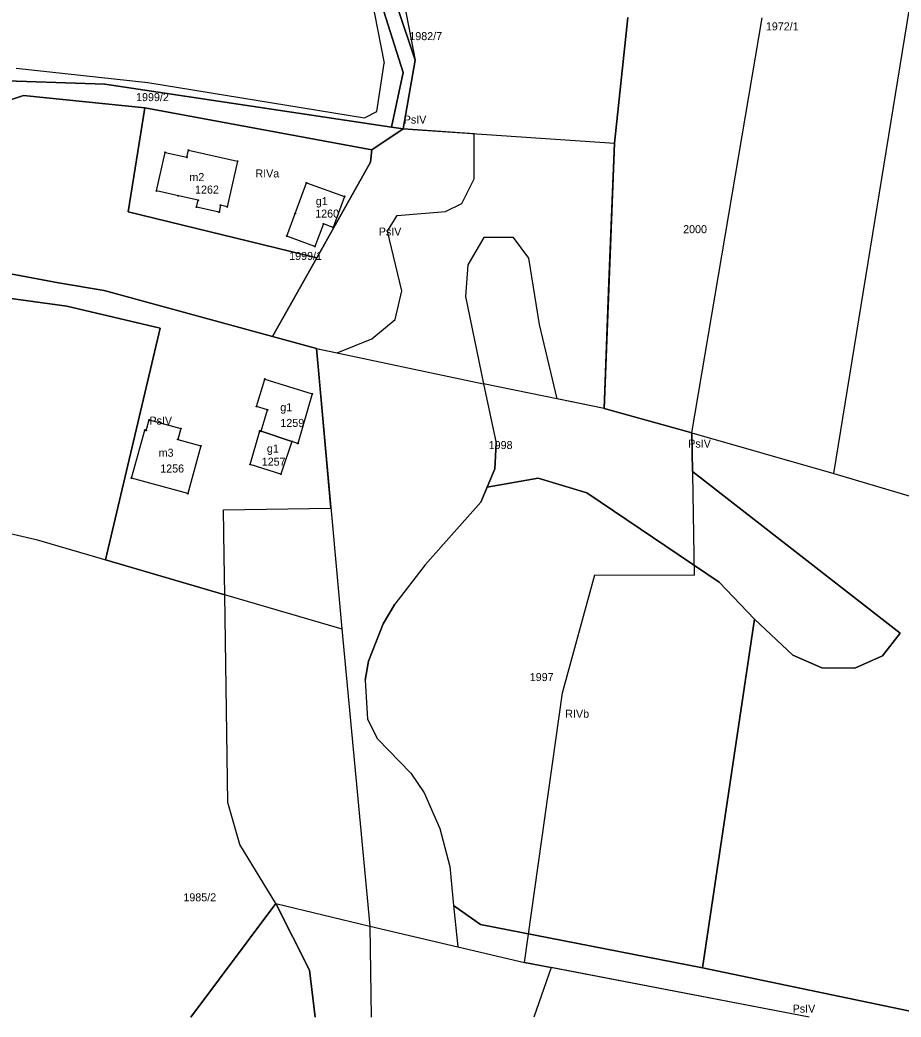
# Model space of a CAD drawing. Extents: x 7498273 to 7499989, y 5499795 to 5500810.
# Drawn here: x 7499116.1 to 7499281.1, y 5499795 to 5499981.8 of the extents above; entities that cross this region are included whole.
import ezdxf

# ---------------------------------------------------------------- set-up
doc = ezdxf.new("R2010")
doc.units = 0
for name, color, linetype in [('209-oznaczenie konturu klasyfikacyjnego', 7, 'Continuous'), ('211-numer działki ewidencyjnej', 7, 'Continuous'), ('217-kontur klasyfikacyjny', 7, 'Continuous'), ('218-kontur użytku gruntowego', 7, 'Continuous'), ('219-działka ewidencyjna', 7, 'Continuous'), ('312-budynek ewidencyjny', 7, 'Continuous'), ('312-oznaczenie budynku ewidencyjnego', 7, 'Continuous'), ('312-oznaczenie budynku ewidencyjnego-Atr117', 7, 'Continuous'), ('Punkt budynku', 7, 'Continuous')]:
    doc.layers.add(name, color=color, linetype=linetype)

# ---------------------------------------------------------------- blocks, each defined once
blk = doc.blocks.new('PUNKTBUD')
blk.add_circle((0, 0), 0.09)

msp = doc.modelspace()

# ---------------------------------------------------------------- linework, layer by layer
at = {"layer": '217-kontur klasyfikacyjny'}
for points in [[(7499179.96, 5500004.48), (7499190.12, 5499974.29)], [(7499187.85, 5499971.95), (7499179.43, 5499998.62)], [(7499229.91, 5499982.27), (7499227.42, 5499958.75)], [(7499190.12, 5499974.29), (7499187.85, 5499961.39)], [(7499185.64, 5499961.72), (7499187.85, 5499971.95)], [(7499132.01, 5499969.76), (7499109.86, 5499970.54)], [(7499185.64, 5499961.72), (7499132.01, 5499969.76)], [(7499113.94, 5499966.74), (7499116.77, 5499967.64)], [(7499116.77, 5499967.64), (7499139.49, 5499965.37)], [(7499136.38, 5499945.84), (7499139.49, 5499965.37)], [(7499139.49, 5499965.37), (7499181.99, 5499957.5)], [(7499181.99, 5499957.5), (7499187.85, 5499961.39)], [(7499187.85, 5499961.39), (7499185.64, 5499961.72)], [(7499201.12, 5499960.5), (7499187.85, 5499961.39)], [(7499201.18, 5499952.03), (7499201.12, 5499960.5)], [(7499227.42, 5499958.75), (7499225.47, 5499909.04)], [(7499181.74, 5499955.17), (7499181.99, 5499957.5)], [(7499171.66, 5499937.23), (7499181.74, 5499955.17)], [(7499198.83, 5499947.4), (7499201.18, 5499952.03)], [(7499195.8, 5499945.95), (7499198.83, 5499947.4)], [(7499171.66, 5499937.23), (7499136.38, 5499945.84)], [(7499186.76, 5499945.2), (7499195.8, 5499945.95)], [(7499184.9, 5499942.23), (7499186.76, 5499945.2)], [(7499187.59, 5499931.03), (7499184.9, 5499942.23)], [(7499202.99, 5499941.03), (7499199.96, 5499935.92)], [(7499208.51, 5499941.03), (7499202.99, 5499941.03)], [(7499211.41, 5499937.17), (7499208.51, 5499941.03)], [(7499163.38, 5499922.49), (7499171.66, 5499937.23)], [(7499213.41, 5499924.75), (7499211.41, 5499937.17)], [(7499105.59, 5499935.85), (7499123.3, 5499932.54)], [(7499199.96, 5499935.92), (7499199.54, 5499929.99)], [(7499123.3, 5499932.54), (7499131.86, 5499931.14)], [(7499124.9, 5499928.16), (7499104.35, 5499931.01)], [(7499131.86, 5499931.14), (7499163.38, 5499922.49)], [(7499186.35, 5499925.72), (7499187.59, 5499931.03)], [(7499199.54, 5499929.99), (7499202.9, 5499913.65)], [(7499142.33, 5499924.08), (7499124.9, 5499928.16)], [(7499182, 5499922.06), (7499186.35, 5499925.72)], [(7499216.72, 5499910.83), (7499213.41, 5499924.75)], [(7499132.1, 5499880.68), (7499142.33, 5499924.08)], [(7499171.62, 5499920.23), (7499163.38, 5499922.49)], [(7499175.47, 5499919.42), (7499182, 5499922.06)], [(7499172.05, 5499915.51), (7499171.62, 5499920.23)], [(7499171.62, 5499920.23), (7499175.47, 5499919.42)], [(7499174.32, 5499890.32), (7499172.05, 5499915.51)], [(7499202.9, 5499913.65), (7499205.29, 5499902.5)], [(7499225.47, 5499909.04), (7499216.72, 5499910.83)], [(7499241.94, 5499904.45), (7499225.47, 5499909.04)], [(7499242.06, 5499897.24), (7499241.94, 5499904.45)], [(7499205.29, 5499902.5), (7499205.04, 5499897.73)], [(7499205.04, 5499897.73), (7499203.59, 5499894.31)], [(7499280.94, 5499866.96), (7499242.06, 5499897.24)], [(7499213.15, 5499895.95), (7499203.59, 5499894.31)], [(7499222.26, 5499893.24), (7499213.15, 5499895.95)], [(7499203.59, 5499894.31), (7499202.38, 5499891.48)], [(7499247.01, 5499876.5), (7499222.26, 5499893.24)], [(7499202.38, 5499891.48), (7499197.88, 5499886.4)], [(7499154.2, 5499890.05), (7499174.32, 5499890.32)], [(7499154.33, 5499881.42), (7499154.2, 5499890.05)], [(7499197.88, 5499886.4), (7499191.95, 5499879.75)], [(7499154.44, 5499874.14), (7499132.1, 5499880.68)], [(7499154.44, 5499874.14), (7499154.33, 5499881.42)], [(7499191.95, 5499879.75), (7499186.29, 5499872.37)], [(7499253.67, 5499869.57), (7499247.01, 5499876.5)], [(7499155.03, 5499835.2), (7499154.44, 5499874.14)], [(7499186.29, 5499872.37), (7499184.11, 5499868.68)], [(7499243.91, 5499804.22), (7499253.67, 5499869.57)], [(7499253.67, 5499869.57), (7499260.81, 5499862.82)], [(7499184.11, 5499868.68), (7499181.34, 5499861.67)], [(7499277.62, 5499862.69), (7499280.94, 5499866.96)], [(7499181.34, 5499861.67), (7499180.74, 5499858.1)], [(7499260.81, 5499862.82), (7499266.28, 5499860.41)], [(7499272.45, 5499860.36), (7499277.62, 5499862.69)], [(7499266.28, 5499860.41), (7499272.45, 5499860.36)], [(7499180.74, 5499858.1), (7499181.16, 5499850.82)], [(7499181.16, 5499850.82), (7499183.05, 5499847.14)], [(7499183.05, 5499847.14), (7499189.3, 5499840.72)], [(7499189.3, 5499840.72), (7499191.79, 5499837.04)], [(7499191.79, 5499837.04), (7499194.72, 5499830.37)], [(7499157.24, 5499827.34), (7499155.03, 5499835.2)], [(7499194.72, 5499830.37), (7499196.62, 5499823.24)], [(7499164, 5499816.29), (7499157.24, 5499827.34)], [(7499196.62, 5499823.24), (7499197.29, 5499815.9)], [(7499148.081, 5499795.022), (7499164, 5499816.29)], [(7499170.34, 5499803.83), (7499164, 5499816.29)], [(7499197.29, 5499815.9), (7499202.36, 5499812.34)], [(7499197.29, 5499815.9), (7499198.06, 5499808.17)], [(7499202.36, 5499812.34), (7499243.91, 5499804.22)], [(7499198.06, 5499808.17), (7499210.59, 5499805.27)], [(7499210.59, 5499805.27), (7499215.55, 5499804.32)], [(7499171.401, 5499795.022), (7499170.34, 5499803.83)], [(7499215.55, 5499804.32), (7499212.347, 5499795.022)], [(7499263.907, 5499795.022), (7499215.55, 5499804.32)], [(7499288.164, 5499795.022), (7499243.91, 5499804.22)]]:
    msp.add_lwpolyline(points, dxfattribs=at)
at = {"layer": '218-kontur użytku gruntowego'}
for points in [[(7499190.12, 5499974.29), (7499179.96, 5500004.48)], [(7499179.43, 5499998.62), (7499187.85, 5499971.95)], [(7499229.91, 5499982.27), (7499227.42, 5499958.75)], [(7499187.85, 5499961.39), (7499190.12, 5499974.29)], [(7499187.85, 5499971.95), (7499185.64, 5499961.72)], [(7499109.86, 5499970.54), (7499132.01, 5499969.76)], [(7499132.01, 5499969.76), (7499185.64, 5499961.72)], [(7499116.77, 5499967.64), (7499113.94, 5499966.74)], [(7499139.49, 5499965.37), (7499116.77, 5499967.64)], [(7499139.49, 5499965.37), (7499136.38, 5499945.84)], [(7499181.99, 5499957.5), (7499139.49, 5499965.37)], [(7499187.85, 5499961.39), (7499181.99, 5499957.5)], [(7499185.64, 5499961.72), (7499187.85, 5499961.39)], [(7499201.12, 5499960.5), (7499187.85, 5499961.39)], [(7499201.18, 5499952.03), (7499201.12, 5499960.5)], [(7499227.42, 5499958.75), (7499225.47, 5499909.04)], [(7499181.99, 5499957.5), (7499181.74, 5499955.17)], [(7499181.74, 5499955.17), (7499171.66, 5499937.23)], [(7499198.83, 5499947.4), (7499201.18, 5499952.03)], [(7499195.8, 5499945.95), (7499198.83, 5499947.4)], [(7499136.38, 5499945.84), (7499171.66, 5499937.23)], [(7499186.76, 5499945.2), (7499195.8, 5499945.95)], [(7499184.9, 5499942.23), (7499186.76, 5499945.2)], [(7499187.59, 5499931.03), (7499184.9, 5499942.23)], [(7499202.99, 5499941.03), (7499199.96, 5499935.92)], [(7499208.51, 5499941.03), (7499202.99, 5499941.03)], [(7499211.41, 5499937.17), (7499208.51, 5499941.03)], [(7499171.66, 5499937.23), (7499163.38, 5499922.49)], [(7499213.41, 5499924.75), (7499211.41, 5499937.17)], [(7499123.3, 5499932.54), (7499105.59, 5499935.85)], [(7499199.96, 5499935.92), (7499199.54, 5499929.99)], [(7499131.86, 5499931.14), (7499123.3, 5499932.54)], [(7499104.35, 5499931.01), (7499124.9, 5499928.16)], [(7499163.38, 5499922.49), (7499131.86, 5499931.14)], [(7499186.35, 5499925.72), (7499187.59, 5499931.03)], [(7499199.54, 5499929.99), (7499202.9, 5499913.65)], [(7499124.9, 5499928.16), (7499142.33, 5499924.08)], [(7499182, 5499922.06), (7499186.35, 5499925.72)], [(7499216.72, 5499910.83), (7499213.41, 5499924.75)], [(7499142.33, 5499924.08), (7499132.1, 5499880.68)], [(7499163.38, 5499922.49), (7499171.62, 5499920.23)], [(7499175.47, 5499919.42), (7499182, 5499922.06)], [(7499171.62, 5499920.23), (7499175.47, 5499919.42)], [(7499172.05, 5499915.51), (7499171.62, 5499920.23)], [(7499174.32, 5499890.32), (7499172.05, 5499915.51)], [(7499202.9, 5499913.65), (7499205.29, 5499902.5)], [(7499225.47, 5499909.04), (7499216.72, 5499910.83)], [(7499225.47, 5499909.04), (7499241.94, 5499904.45)], [(7499241.94, 5499904.45), (7499242.06, 5499897.24)], [(7499205.29, 5499902.5), (7499205.04, 5499897.73)], [(7499205.04, 5499897.73), (7499203.59, 5499894.31)], [(7499242.06, 5499897.24), (7499280.94, 5499866.96)], [(7499203.59, 5499894.31), (7499213.15, 5499895.95)], [(7499213.15, 5499895.95), (7499222.26, 5499893.24)], [(7499203.59, 5499894.31), (7499202.38, 5499891.48)], [(7499222.26, 5499893.24), (7499247.01, 5499876.5)], [(7499202.38, 5499891.48), (7499197.88, 5499886.4)], [(7499154.2, 5499890.05), (7499174.32, 5499890.32)], [(7499154.33, 5499881.42), (7499154.2, 5499890.05)], [(7499197.88, 5499886.4), (7499191.95, 5499879.75)], [(7499132.1, 5499880.68), (7499154.44, 5499874.14)], [(7499154.44, 5499874.14), (7499154.33, 5499881.42)], [(7499191.95, 5499879.75), (7499186.29, 5499872.37)], [(7499247.01, 5499876.5), (7499253.67, 5499869.57)], [(7499155.03, 5499835.2), (7499154.44, 5499874.14)], [(7499186.29, 5499872.37), (7499184.11, 5499868.68)], [(7499253.67, 5499869.57), (7499243.91, 5499804.22)], [(7499260.81, 5499862.82), (7499253.67, 5499869.57)], [(7499184.11, 5499868.68), (7499181.34, 5499861.67)], [(7499280.94, 5499866.96), (7499277.62, 5499862.69)], [(7499181.34, 5499861.67), (7499180.74, 5499858.1)], [(7499266.28, 5499860.41), (7499260.81, 5499862.82)], [(7499277.62, 5499862.69), (7499272.45, 5499860.36)], [(7499272.45, 5499860.36), (7499266.28, 5499860.41)], [(7499180.74, 5499858.1), (7499181.16, 5499850.82)], [(7499181.16, 5499850.82), (7499183.05, 5499847.14)], [(7499183.05, 5499847.14), (7499189.3, 5499840.72)], [(7499189.3, 5499840.72), (7499191.79, 5499837.04)], [(7499191.79, 5499837.04), (7499194.72, 5499830.37)], [(7499157.24, 5499827.34), (7499155.03, 5499835.2)], [(7499194.72, 5499830.37), (7499196.62, 5499823.24)], [(7499164, 5499816.29), (7499157.24, 5499827.34)], [(7499196.62, 5499823.24), (7499197.29, 5499815.9)], [(7499164, 5499816.29), (7499148.081, 5499795.022)], [(7499170.34, 5499803.83), (7499164, 5499816.29)], [(7499197.29, 5499815.9), (7499198.06, 5499808.17)], [(7499202.36, 5499812.34), (7499197.29, 5499815.9)], [(7499243.91, 5499804.22), (7499202.36, 5499812.34)], [(7499198.06, 5499808.17), (7499210.59, 5499805.27)], [(7499210.59, 5499805.27), (7499215.55, 5499804.32)], [(7499171.401, 5499795.022), (7499170.34, 5499803.83)], [(7499215.55, 5499804.32), (7499212.347, 5499795.022)], [(7499263.907, 5499795.022), (7499215.55, 5499804.32)], [(7499243.91, 5499804.22), (7499288.164, 5499795.022)]]:
    msp.add_lwpolyline(points, dxfattribs=at)
at = {"layer": '219-działka ewidencyjna'}
for points in [[(7499179.43, 5499998.62), (7499184.3, 5499973.72)], [(7499185.39, 5499998.46), (7499190.12, 5499974.29)], [(7499268.5, 5499896.86), (7499283.91, 5499991.66)], [(7499227.42, 5499958.75), (7499229.91, 5499982.27)], [(7499241.94, 5499904.45), (7499255.09, 5499982.18)], [(7499182.91, 5499964.63), (7499184.3, 5499973.72)], [(7499187.85, 5499961.39), (7499190.12, 5499974.29)], [(7499115.41, 5499972.75), (7499140.05, 5499970.08)], [(7499109.86, 5499970.54), (7499132.01, 5499969.76)], [(7499132.01, 5499969.76), (7499187.85, 5499961.39)], [(7499140.05, 5499970.08), (7499180.6, 5499963.47)], [(7499113.94, 5499966.74), (7499116.77, 5499967.64)], [(7499116.77, 5499967.64), (7499139.49, 5499965.37)], [(7499139.49, 5499965.37), (7499181.99, 5499957.5)], [(7499180.6, 5499963.47), (7499182.91, 5499964.63)], [(7499181.99, 5499957.5), (7499187.85, 5499961.39)], [(7499187.85, 5499961.39), (7499227.42, 5499958.75)], [(7499226.39, 5499932.62), (7499227.42, 5499958.75)], [(7499105.59, 5499935.85), (7499123.3, 5499932.54)], [(7499123.3, 5499932.54), (7499131.86, 5499931.14)], [(7499225.47, 5499909.04), (7499226.39, 5499932.62)], [(7499131.86, 5499931.14), (7499171.62, 5499920.23)], [(7499171.62, 5499920.23), (7499202.9, 5499913.65)], [(7499171.62, 5499920.23), (7499176.36, 5499867.72)], [(7499202.9, 5499913.65), (7499205.29, 5499902.5)], [(7499225.47, 5499909.04), (7499202.9, 5499913.65)], [(7499225.47, 5499909.04), (7499241.94, 5499904.45)], [(7499241.94, 5499904.45), (7499242.37, 5499877.82)], [(7499241.94, 5499904.45), (7499268.5, 5499896.86)], [(7499205.04, 5499897.73), (7499205.29, 5499902.5)], [(7499202.38, 5499891.48), (7499205.04, 5499897.73)], [(7499268.5, 5499896.86), (7499302.76, 5499886.68)], [(7499085.39, 5499892.28), (7499119.12, 5499884.48)], [(7499197.88, 5499886.4), (7499202.38, 5499891.48)], [(7499191.95, 5499879.75), (7499197.88, 5499886.4)], [(7499119.12, 5499884.48), (7499176.36, 5499867.72)], [(7499191.95, 5499879.75), (7499186.29, 5499872.37)], [(7499217.69, 5499855.78), (7499223.73, 5499877.87)], [(7499223.73, 5499877.87), (7499242.37, 5499877.82)], [(7499184.11, 5499868.68), (7499186.29, 5499872.37)], [(7499176.36, 5499867.72), (7499181.62, 5499812.04)], [(7499181.34, 5499861.67), (7499184.11, 5499868.68)], [(7499180.74, 5499858.1), (7499181.34, 5499861.67)], [(7499180.74, 5499858.1), (7499181.16, 5499850.82)], [(7499210.59, 5499805.27), (7499217.69, 5499855.78)], [(7499181.16, 5499850.82), (7499183.05, 5499847.14)], [(7499183.05, 5499847.14), (7499189.3, 5499840.72)], [(7499189.3, 5499840.72), (7499191.79, 5499837.04)], [(7499191.79, 5499837.04), (7499194.72, 5499830.37)], [(7499194.72, 5499830.37), (7499196.62, 5499823.24)], [(7499196.62, 5499823.24), (7499197.29, 5499815.9)], [(7499164, 5499816.29), (7499170.34, 5499803.83)], [(7499164, 5499816.29), (7499181.62, 5499812.04)], [(7499197.29, 5499815.9), (7499198.06, 5499808.17)], [(7499181.62, 5499812.04), (7499181.889, 5499795.022)], [(7499181.62, 5499812.04), (7499198.06, 5499808.17)], [(7499198.06, 5499808.17), (7499210.59, 5499805.27)], [(7499263.906, 5499795.022), (7499210.59, 5499805.27)], [(7499170.34, 5499803.83), (7499171.401, 5499795.022)]]:
    msp.add_lwpolyline(points, dxfattribs=at)
at = {"layer": '312-budynek ewidencyjny'}
for points in [[(7499141.65, 5499949.78), (7499143.26, 5499957)], [(7499143.26, 5499957), (7499147.36, 5499956.09)], [(7499147.36, 5499956.09), (7499147.65, 5499957.4)], [(7499147.65, 5499957.4), (7499156.83, 5499955.35)], [(7499156.83, 5499955.35), (7499154.92, 5499946.81)], [(7499167.62, 5499945.56), (7499169.73, 5499951.29)], [(7499169.73, 5499951.29), (7499176.89, 5499948.74)], [(7499145.75, 5499948.86), (7499141.65, 5499949.78)], [(7499149.46, 5499948.03), (7499145.75, 5499948.86)], [(7499149.17, 5499946.76), (7499149.46, 5499948.03)], [(7499176.89, 5499948.74), (7499174.75, 5499942.93)], [(7499153.37, 5499945.82), (7499149.17, 5499946.76)], [(7499153.65, 5499947.09), (7499153.37, 5499945.82)], [(7499154.92, 5499946.81), (7499153.65, 5499947.09)], [(7499166.06, 5499941.32), (7499167.62, 5499945.56)], [(7499172.91, 5499943.61), (7499171.32, 5499939.39)], [(7499174.75, 5499942.93), (7499172.91, 5499943.61)], [(7499171.32, 5499939.39), (7499166.06, 5499941.32)], [(7499160.39, 5499909.39), (7499161.92, 5499914.52)], [(7499161.92, 5499914.52), (7499170.82, 5499911.75)], [(7499170.82, 5499911.75), (7499168.12, 5499902.48)], [(7499162.47, 5499908.77), (7499160.39, 5499909.39)], [(7499161.27, 5499904.75), (7499162.47, 5499908.77)], [(7499139.7, 5499904.9), (7499140.26, 5499906.89)], [(7499140.26, 5499906.89), (7499146.23, 5499905.25)], [(7499136.98, 5499895.98), (7499139.46, 5499904.97)], [(7499139.46, 5499904.97), (7499139.7, 5499904.9)], [(7499146.23, 5499905.25), (7499145.66, 5499903.22)], [(7499159.21, 5499898.54), (7499161.04, 5499904.82)], [(7499161.04, 5499904.82), (7499161.27, 5499904.75)], [(7499161.27, 5499904.75), (7499167, 5499902.85)], [(7499167, 5499902.85), (7499161.27, 5499904.75)], [(7499145.66, 5499903.22), (7499149.98, 5499902)], [(7499167, 5499902.85), (7499164.97, 5499896.72)], [(7499168.12, 5499902.48), (7499167, 5499902.85)], [(7499149.98, 5499902), (7499147.54, 5499893.07)], [(7499164.97, 5499896.72), (7499159.21, 5499898.54)], [(7499147.54, 5499893.07), (7499136.98, 5499895.98)]]:
    msp.add_lwpolyline(points, dxfattribs=at)

# ---------------------------------------------------------------- block references
at = {"layer": 'Punkt budynku'}
for p in [(7499143.26, 5499957), (7499147.65, 5499957.4), (7499147.36, 5499956.09), (7499156.83, 5499955.35), (7499169.73, 5499951.29), (7499141.65, 5499949.78), (7499145.75, 5499948.86), (7499149.46, 5499948.03), (7499153.65, 5499947.09), (7499176.89, 5499948.74), (7499149.17, 5499946.76), (7499153.37, 5499945.82), (7499154.92, 5499946.81), (7499167.62, 5499945.56), (7499172.91, 5499943.61), (7499174.75, 5499942.93), (7499166.06, 5499941.32), (7499171.32, 5499939.39), (7499161.92, 5499914.52), (7499170.82, 5499911.75), (7499160.39, 5499909.39), (7499162.47, 5499908.77), (7499140.26, 5499906.89), (7499139.46, 5499904.97), (7499139.7, 5499904.9), (7499146.23, 5499905.25), (7499161.04, 5499904.82), (7499161.27, 5499904.75), (7499145.66, 5499903.22), (7499167, 5499902.85), (7499168.12, 5499902.48), (7499149.98, 5499902), (7499159.21, 5499898.54), (7499164.97, 5499896.72), (7499136.98, 5499895.98), (7499147.54, 5499893.07)]:
    msp.add_blockref('PUNKTBUD', p, dxfattribs=at)

# ---------------------------------------------------------------- texts
at = {"layer": '209-oznaczenie konturu klasyfikacyjnego'}
for s, p in [('PsIV', (7499187.96, 5499962.39)), ('RIVa', (7499160.19, 5499952.3)), ('PsIV', (7499183.28, 5499941.41)), ('PsIV', (7499140.34, 5499906)), ('PsIV', (7499241.24, 5499901.7)), ('RIVb', (7499218.21, 5499851.09)), ('PsIV', (7499260.79, 5499795.85))]:
    msp.add_text(s, height=1.5, dxfattribs=at).set_placement(p)
at = {"layer": '211-numer działki ewidencyjnej'}
for s, p in [('1972/1', (7499255.78, 5499979.85)), ('1982/7', (7499189.01, 5499978.02)), ('1999/2', (7499137.84, 5499966.6)), ('2000', (7499240.28, 5499941.86)), ('1999/1', (7499166.51, 5499936.84)), ('1998', (7499203.87, 5499901.42)), ('1997', (7499211.56, 5499857.96)), ('1985/2', (7499146.7, 5499816.7))]:
    msp.add_text(s, height=1.5, dxfattribs=at).set_placement(p)
at = {"layer": '312-oznaczenie budynku ewidencyjnego'}
for s, p in [('1262', (7499148.88, 5499949.28)), ('1260', (7499171.38, 5499944.78)), ('1259', (7499164.86, 5499905.57)), ('1257', (7499161.37, 5499898.31)), ('1256', (7499142.36, 5499897.03))]:
    msp.add_text(s, height=1.5, dxfattribs=at).set_placement(p)
at = {"layer": '312-oznaczenie budynku ewidencyjnego-Atr117'}
for s, p in [('m2', (7499147.826, 5499951.61)), ('g1', (7499171.489, 5499947.11)), ('g1', (7499164.839, 5499908.5)), ('m3', (7499142.066, 5499899.98)), ('g1', (7499162.339, 5499900.77))]:
    msp.add_text(s, height=1.5, dxfattribs=at).set_placement(p)

doc.saveas('drawing.dxf')
